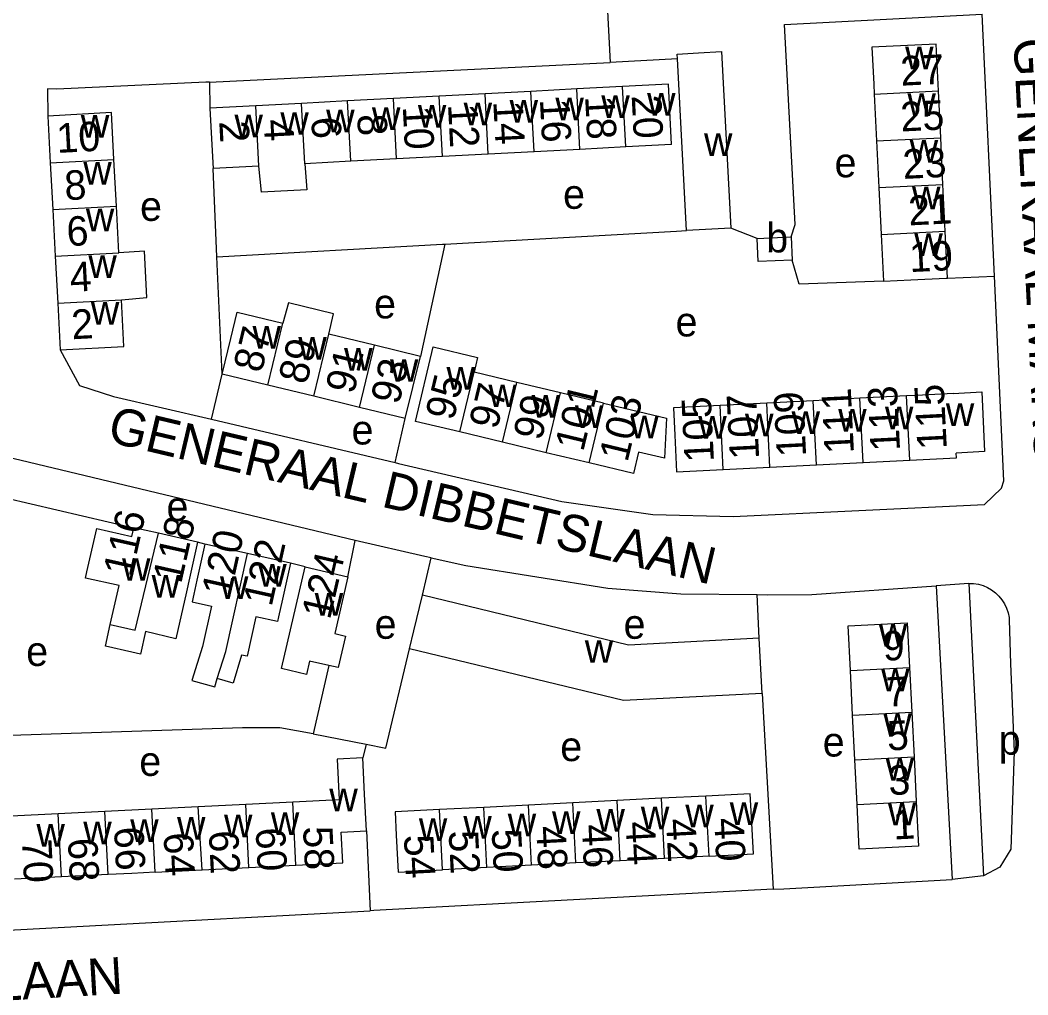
# Model space of a CAD drawing. Extents: x 159294 to 161936, y 384538 to 386517.
# Drawn here: x 161484.8 to 161621.7, y 385748.5 to 385880.9 of the extents above; entities that cross this region are included whole.
import ezdxf

# ---------------------------------------------------------------- set-up
doc = ezdxf.new("R2010")
doc.units = 0
for name, color, linetype in [('BLT_Basislijn', 7, 'Continuous'), ('BLT_Bebouwing', 7, 'Continuous'), ('BLT_Centroide', 7, 'Continuous'), ('BLT_Huisnummer', 7, 'Continuous'), ('BLT_Huisnummer_ tussenligend', 7, 'Continuous'), ('BLT_Onderverdeling_panden', 7, 'Continuous'), ('BLT_Straatnaam', 7, 'Continuous')]:
    doc.layers.add(name, color=color, linetype=linetype)

msp = doc.modelspace()

# ---------------------------------------------------------------- linework, layer by layer
at = {"layer": 'BLT_Basislijn'}
for p, q in [((161564.54, 385882.97), (161564.98, 385875.13)), ((161588.62, 385880.27), (161615.45, 385881.7)), ((161617.15, 385846.13), (161615.45, 385881.7)), ((161590.09, 385853.14), (161588.62, 385880.27)), ((161510.54, 385872.47), (161564.98, 385875.13)), ((161574.1, 385875.61), (161564.98, 385875.13)), ((161510.54, 385872.47), (161510.61, 385868.92)), ((161511.56, 385848.75), (161511.04, 385860.73)), ((161584.94, 385851.25), (161581.34, 385852.64)), ((161589.52, 385851.44), (161590.09, 385853.14)), ((161542.52, 385850.47), (161573.97, 385852.22)), ((161573.97, 385852.22), (161575.33, 385852.3)), ((161511.56, 385848.75), (161542.18, 385850.45)), ((161542.52, 385850.47), (161539.18, 385835.23)), ((161542.18, 385850.45), (161542.52, 385850.47)), ((161512.26, 385832.8), (161511.56, 385848.75)), ((161610.78, 385845.83), (161617.15, 385846.13)), ((161510.83, 385826.68), (161512.26, 385832.8)), ((161510.83, 385826.68), (161535.75, 385820.81)), ((161535.75, 385820.81), (161537.14, 385826.8)), ((161530.31, 385810.24), (161469, 385824.93)), ((161482.83, 385816.04), (161500.28, 385811.94)), ((161529.35, 385805.3), (161530.31, 385810.24)), ((161509.93, 385809.73), (161508.94, 385810)), ((161539.47, 385802.8), (161540.63, 385807.85)), ((161523.56, 385806.65), (161521.53, 385807.16)), ((161613.66, 385804.39), (161609.21, 385804.09)), ((161609.21, 385804.09), (161611.41, 385764.2)), ((161613.66, 385804.39), (161615.65, 385764.7)), ((161585.21, 385796.95), (161584.91, 385802.88)), ((161585.6, 385789.46), (161587.1, 385762.87)), ((161524.62, 385783.96), (161531.84, 385782.55)), ((161531.84, 385782.55), (161531.37, 385780.72)), ((161531.87, 385770.79), (161532.39, 385759.94)), ((161615.65, 385764.7), (161611.41, 385764.2))]:
    msp.add_line(p, q, dxfattribs=at)
for points in [[(161510.54, 385872.47), (161510.05, 385872.44), (161489.84, 385871.51), (161488.54, 385871.56), (161488.59, 385867.86)], [(161602.06, 385845.44), (161590.6, 385845.03), (161589.65, 385848.3)], [(161535.75, 385820.81), (161536.2, 385820.7), (161558.39, 385815.52), (161570.75, 385813.75), (161581.65, 385813.48), (161615.81, 385815.12), (161618.1, 385817.31), (161618.42, 385818.31), (161617.15, 385846.13)], [(161490.28, 385836.11), (161492.89, 385831.28), (161497.53, 385829.79), (161510.83, 385826.68)], [(161540.63, 385807.85), (161539.8, 385808.03), (161530.31, 385810.24)], [(161540.63, 385807.85), (161545.34, 385806.84), (161564.64, 385803.77), (161574.55, 385802.99), (161584.91, 385802.88)], [(161584.91, 385802.88), (161586.38, 385802.86), (161592.36, 385802.91), (161609.21, 385804.09)], [(161613.66, 385804.39), (161614.31, 385804.37), (161614.96, 385804.28), (161615.59, 385804.1), (161616.19, 385803.85), (161616.75, 385803.52), (161617.28, 385803.13), (161617.75, 385802.68), (161618.16, 385802.18), (161618.51, 385801.62), (161618.79, 385801.04), (161618.99, 385800.42), (161619.12, 385799.78), (161619.15, 385799.44)], [(161619.15, 385799.44), (161619.32, 385793.49), (161619.8, 385781.58), (161619.37, 385768.31)], [(161531.84, 385782.55), (161534.51, 385782.03), (161537.71, 385795.51)], [(161526.76, 385793.25), (161524.62, 385783.96)], [(161524.62, 385783.96), (161520.12, 385784.8), (161515.01, 385784.77), (161463.03, 385783.09)], [(161619.37, 385768.31), (161617.85, 385765.86), (161615.65, 385764.7)], [(161587.1, 385762.87), (161588.55, 385762.95), (161611.41, 385764.2)], [(161587.1, 385762.87), (161532.88, 385759.97), (161532.39, 385759.94)], [(161454.05, 385755.75), (161454.39, 385755.77), (161532.39, 385759.94)]]:
    msp.add_lwpolyline(points, dxfattribs=at)
at = {"layer": 'BLT_Bebouwing'}
for p, q in [((161575.33, 385852.3), (161574.1, 385875.61)), ((161566.65, 385871.85), (161560.42, 385871.53)), ((161541.74, 385870.55), (161535.52, 385870.22)), ((161547.97, 385870.88), (161541.74, 385870.55)), ((161554.19, 385871.2), (161547.97, 385870.88)), ((161560.42, 385871.53), (161554.19, 385871.2)), ((161600.8, 385870.84), (161601.12, 385864.49)), ((161609.84, 385864.92), (161609.52, 385871.27)), ((161516.84, 385869.25), (161510.61, 385868.92)), ((161523.06, 385869.57), (161516.84, 385869.25)), ((161529.29, 385869.9), (161523.06, 385869.57)), ((161535.52, 385870.22), (161529.29, 385869.9)), ((161488.59, 385867.86), (161488.92, 385861.51)), ((161610.15, 385858.57), (161609.84, 385864.92)), ((161567.07, 385863.66), (161560.85, 385863.33)), ((161573.3, 385863.98), (161567.07, 385863.66)), ((161601.12, 385864.49), (161601.43, 385858.14)), ((161542.17, 385862.36), (161535.94, 385862.03)), ((161548.4, 385862.68), (161542.17, 385862.36)), ((161554.62, 385863.01), (161548.4, 385862.68)), ((161560.85, 385863.33), (161554.62, 385863.01)), ((161488.92, 385861.51), (161489.26, 385855.16)), ((161497.92, 385855.62), (161497.58, 385861.97)), ((161517.27, 385861.05), (161511.04, 385860.73)), ((161529.72, 385861.71), (161523.49, 385861.38)), ((161535.94, 385862.03), (161529.72, 385861.71)), ((161601.43, 385858.14), (161601.74, 385851.79)), ((161610.46, 385852.22), (161610.15, 385858.57)), ((161498.26, 385849.27), (161497.92, 385855.62)), ((161489.26, 385855.16), (161489.6, 385848.81)), ((161581.34, 385852.64), (161575.33, 385852.3)), ((161584.94, 385851.25), (161589.52, 385851.44)), ((161589.52, 385851.44), (161589.65, 385848.3)), ((161601.74, 385851.79), (161602.06, 385845.44)), ((161610.78, 385845.83), (161610.46, 385852.22)), ((161489.6, 385848.81), (161489.94, 385842.46)), ((161489.94, 385842.46), (161490.28, 385836.11)), ((161532.96, 385836.74), (161526.74, 385838.24)), ((161539.18, 385835.23), (161532.96, 385836.74)), ((161537.14, 385826.8), (161539.18, 385835.23)), ((161518.48, 385831.3), (161512.26, 385832.8)), ((161552.3, 385831.69), (161546.48, 385833.08)), ((161524.7, 385829.8), (161518.48, 385831.3)), ((161558.22, 385830.27), (161552.3, 385831.69)), ((161530.92, 385828.3), (161524.7, 385829.8)), ((161564.04, 385828.88), (161558.22, 385830.27)), ((161598.88, 385829.54), (161592.54, 385829.21)), ((161605.21, 385829.86), (161598.88, 385829.54)), ((161537.14, 385826.8), (161530.92, 385828.3)), ((161586.21, 385828.88), (161579.88, 385828.55)), ((161544.53, 385824.96), (161538.52, 385826.4)), ((161550.36, 385823.57), (161544.53, 385824.96)), ((161556.27, 385822.15), (161550.36, 385823.57)), ((161562.1, 385820.76), (161556.27, 385822.15)), ((161599.31, 385820.81), (161605.65, 385821.13)), ((161580.31, 385819.86), (161586.65, 385820.18)), ((161586.65, 385820.18), (161592.98, 385820.49)), ((161592.98, 385820.49), (161599.31, 385820.81)), ((161503.62, 385811.2), (161500.28, 385811.94)), ((161508.94, 385810), (161503.62, 385811.2)), ((161515.73, 385808.45), (161509.93, 385809.73)), ((161521.53, 385807.16), (161515.73, 385808.45)), ((161523.56, 385806.65), (161529.35, 385805.3)), ((161597.88, 385786.52), (161597.57, 385792.58)), ((161605.61, 385792.99), (161605.92, 385786.92)), ((161605.92, 385786.92), (161606.22, 385780.86)), ((161598.18, 385780.46), (161597.88, 385786.52)), ((161598.49, 385774.39), (161598.18, 385780.46)), ((161606.22, 385780.86), (161606.53, 385774.8)), ((161521.85, 385774.69), (161515.48, 385774.37)), ((161559.87, 385774.61), (161553.85, 385774.3)), ((161565.9, 385774.91), (161559.87, 385774.61)), ((161571.93, 385775.22), (161565.9, 385774.91)), ((161577.96, 385775.53), (161571.93, 385775.22)), ((161502.7, 385773.73), (161496.36, 385773.42)), ((161509.03, 385774.05), (161502.7, 385773.73)), ((161515.48, 385774.37), (161509.03, 385774.05)), ((161547.82, 385773.99), (161541.79, 385773.68)), ((161553.85, 385774.3), (161547.82, 385773.99)), ((161490.01, 385773.1), (161483.64, 385772.78)), ((161560.29, 385766.44), (161554.26, 385766.14)), ((161566.32, 385766.75), (161560.29, 385766.44)), ((161572.35, 385767.06), (161566.32, 385766.75)), ((161578.38, 385767.37), (161572.35, 385767.06)), ((161503.17, 385765.18), (161509.54, 385765.5)), ((161509.54, 385765.5), (161515.91, 385765.82)), ((161515.91, 385765.82), (161522.27, 385766.14)), ((161548.23, 385765.83), (161542.21, 385765.52)), ((161554.26, 385766.14), (161548.23, 385765.83)), ((161490.44, 385764.55), (161484.07, 385764.23)), ((161496.81, 385764.86), (161490.44, 385764.55))]:
    msp.add_line(p, q, dxfattribs=at)
for points in [[(161609.52, 385871.27), (161609.21, 385877.62), (161600.49, 385877.19), (161600.74, 385872.2), (161600.8, 385870.84)], [(161574.1, 385875.61), (161574.06, 385876.26), (161576.95, 385876.43)], [(161576.95, 385876.43), (161580.07, 385876.6), (161581.34, 385852.64)], [(161573.3, 385863.98), (161572.87, 385872.18), (161566.65, 385871.85)], [(161497.58, 385861.97), (161497.24, 385868.32), (161488.59, 385867.86)], [(161510.61, 385868.92), (161510.87, 385863.93), (161511.04, 385860.73)], [(161523.49, 385861.38), (161523.78, 385857.83), (161517.59, 385857.51), (161517.27, 385861.05)], [(161589.65, 385848.3), (161585.07, 385848.11), (161584.94, 385851.25)], [(161498.6, 385842.92), (161502.04, 385843.2), (161501.71, 385849.49), (161498.26, 385849.27)], [(161602.06, 385845.44), (161605.79, 385845.62), (161610.59, 385845.86), (161610.78, 385845.83)], [(161490.28, 385836.11), (161498.94, 385836.57), (161498.6, 385842.92)], [(161526.74, 385838.24), (161527.41, 385841.01), (161521.28, 385842.49), (161520.52, 385839.74)], [(161512.26, 385832.8), (161513.44, 385837.67), (161514.3, 385841.24), (161520.52, 385839.74)], [(161538.52, 385826.4), (161540.94, 385836.5), (161546.95, 385835.06), (161546.48, 385833.08)], [(161611.54, 385830.19), (161606.55, 385829.93), (161605.21, 385829.86)], [(161611.54, 385830.19), (161615.44, 385830.43), (161615.81, 385822.29), (161611.95, 385822.09)], [(161564.04, 385828.88), (161572.61, 385826.83), (161572.33, 385821.39), (161568.81, 385822.24), (161568.11, 385819.32), (161562.1, 385820.76)], [(161579.88, 385828.55), (161573.55, 385828.22), (161573.73, 385824.54), (161573.98, 385819.54), (161580.31, 385819.86)], [(161592.54, 385829.21), (161586.21, 385828.88)], [(161605.65, 385821.13), (161611.98, 385821.45), (161611.95, 385822.09)], [(161497.08, 385798.81), (161498.27, 385804.1), (161493.72, 385805.11), (161493.9, 385805.95), (161495.23, 385811.85), (161500, 385810.78), (161500.28, 385811.94)], [(161508.94, 385810), (161507.85, 385805.13), (161507.43, 385803.25), (161506, 385796.88), (161501.87, 385797.87), (161501.19, 385794.8), (161500, 385795.07)], [(161509.93, 385809.73), (161508.85, 385804.85), (161508.42, 385802.92), (161508.19, 385801.91), (161510.81, 385801.33), (161509.6, 385795.84), (161508.14, 385791.2), (161511.26, 385790.35), (161511.6, 385791.51)], [(161521.53, 385807.16), (161520.45, 385802.28), (161519.91, 385799.85), (161519.77, 385799.22), (161516.85, 385799.86), (161515.66, 385794.5), (161514.9, 385794.67), (161513.75, 385790.86), (161511.6, 385791.51)], [(161526.76, 385793.25), (161524.15, 385793.85), (161523.74, 385792.05), (161520.35, 385792.84), (161523.56, 385806.65)], [(161529.35, 385805.3), (161527.56, 385797.58), (161529.02, 385797.24), (161528.02, 385792.96), (161526.76, 385793.25)], [(161537.71, 385795.51), (161538.29, 385797.94), (161539.47, 385802.8)], [(161585.21, 385796.95), (161567.46, 385796.03), (161539.47, 385802.8)], [(161500, 385795.07), (161496.42, 385795.87), (161497.08, 385798.81)], [(161597.57, 385792.58), (161597.27, 385798.65), (161605.31, 385799.05), (161605.61, 385792.99)], [(161585.6, 385789.46), (161585.47, 385791.95), (161585.21, 385796.95)], [(161585.6, 385789.46), (161566.76, 385788.48), (161537.71, 385795.51)], [(161531.37, 385780.72), (161527.89, 385780.55), (161528.17, 385775.01), (161521.85, 385774.69)], [(161531.87, 385770.79), (161531.62, 385775.78), (161531.37, 385780.72)], [(161578.38, 385767.37), (161584.4, 385767.68), (161584.15, 385772.67), (161583.99, 385775.84), (161577.96, 385775.53)], [(161606.53, 385774.8), (161606.83, 385768.73), (161598.79, 385768.33), (161598.49, 385774.39)], [(161496.36, 385773.42), (161490.01, 385773.1)], [(161541.79, 385773.68), (161535.76, 385773.37), (161535.92, 385770.2), (161536.18, 385765.21), (161542.21, 385765.52)], [(161522.27, 385766.14), (161528.64, 385766.46), (161528.43, 385770.61), (161531.87, 385770.79)], [(161503.17, 385765.18), (161500, 385765.02), (161496.81, 385764.86)]]:
    msp.add_lwpolyline(points, dxfattribs=at)
at = {"layer": 'BLT_Onderverdeling_panden'}
for p, q in [((161567.07, 385863.66), (161566.65, 385871.85)), ((161542.17, 385862.36), (161541.74, 385870.55)), ((161548.4, 385862.68), (161547.97, 385870.88)), ((161554.62, 385863.01), (161554.19, 385871.2)), ((161560.85, 385863.33), (161560.42, 385871.53)), ((161600.8, 385870.84), (161609.52, 385871.27)), ((161517.27, 385861.05), (161516.84, 385869.25)), ((161523.49, 385861.38), (161523.06, 385869.57)), ((161529.72, 385861.71), (161529.29, 385869.9)), ((161535.94, 385862.03), (161535.52, 385870.22)), ((161601.12, 385864.49), (161609.84, 385864.92)), ((161488.92, 385861.51), (161497.58, 385861.97)), ((161601.43, 385858.14), (161610.15, 385858.57)), ((161489.26, 385855.16), (161497.92, 385855.62)), ((161601.74, 385851.79), (161610.46, 385852.22)), ((161489.6, 385848.81), (161498.26, 385849.27)), ((161489.94, 385842.46), (161498.6, 385842.92)), ((161518.48, 385831.3), (161520.52, 385839.74)), ((161524.7, 385829.8), (161526.74, 385838.24)), ((161530.92, 385828.3), (161532.96, 385836.74)), ((161544.53, 385824.96), (161546.48, 385833.08)), ((161550.36, 385823.57), (161552.3, 385831.69)), ((161556.27, 385822.15), (161558.22, 385830.27)), ((161599.31, 385820.81), (161598.88, 385829.54)), ((161605.65, 385821.13), (161605.21, 385829.86)), ((161562.1, 385820.76), (161564.04, 385828.88)), ((161580.31, 385819.86), (161579.88, 385828.55)), ((161586.65, 385820.18), (161586.21, 385828.88)), ((161592.98, 385820.49), (161592.54, 385829.21)), ((161597.57, 385792.58), (161605.61, 385792.99)), ((161597.88, 385786.52), (161605.92, 385786.92)), ((161598.18, 385780.46), (161606.22, 385780.86)), ((161522.27, 385766.14), (161521.85, 385774.69)), ((161560.29, 385766.44), (161559.87, 385774.61)), ((161566.32, 385766.75), (161565.9, 385774.91)), ((161572.35, 385767.06), (161571.93, 385775.22)), ((161578.38, 385767.37), (161577.96, 385775.53)), ((161598.49, 385774.39), (161606.53, 385774.8)), ((161496.81, 385764.86), (161496.36, 385773.42)), ((161503.17, 385765.18), (161502.7, 385773.73)), ((161509.54, 385765.5), (161509.03, 385774.05)), ((161515.91, 385765.82), (161515.48, 385774.37)), ((161542.21, 385765.52), (161541.79, 385773.68)), ((161548.23, 385765.83), (161547.82, 385773.99)), ((161554.26, 385766.14), (161553.85, 385774.3)), ((161490.44, 385764.55), (161490.01, 385773.1))]:
    msp.add_line(p, q, dxfattribs=at)
for points in [[(161497.08, 385798.81), (161500.47, 385798.05), (161503.62, 385811.2)], [(161511.6, 385791.51), (161512.76, 385795.14), (161515.73, 385808.45)]]:
    msp.add_lwpolyline(points, dxfattribs=at)

# ---------------------------------------------------------------- texts
at = {"layer": 'BLT_Centroide'}
for s, p in [('w', (161605.01, 385874.22)), ('w', (161557.52, 385867.27)), ('w', (161563.75, 385867.59)), ('w', (161569.97, 385867.92)), ('w', (161605.32, 385867.88)), ('w', (161532.61, 385865.95)), ('w', (161538.84, 385866.3)), ('w', (161545.06, 385866.61)), ('w', (161551.3, 385866.95)), ('w', (161493.08, 385864.91)), ('w', (161513.94, 385864.98)), ('w', (161520.17, 385865.31)), ('w', (161526.39, 385865.64)), ('w', (161577.7, 385862.45)), ('w', (161605.63, 385861.53)), ('e', (161595.43, 385859.54)), ('w', (161493.42, 385858.56)), ('e', (161558.56, 385855.26)), ('w', (161605.95, 385855.19)), ('e', (161501.12, 385853.62)), ('w', (161493.76, 385852.22)), ('b', (161586.15, 385849.34)), ('w', (161606.26, 385848.84)), ('w', (161494.1, 385845.88)), ('e', (161532.9, 385840.38)), ('w', (161494.44, 385839.53)), ('e', (161573.84, 385837.93)), ('w', (161516.39, 385836.28)), ('w', (161522.61, 385834.78)), ('w', (161528.83, 385833.27)), ('w', (161535.05, 385831.77)), ('w', (161542.73, 385830.72)), ('w', (161548.42, 385828.33)), ('w', (161554.28, 385826.92)), ('w', (161560.16, 385825.52)), ('w', (161595.92, 385825.02)), ('w', (161602.27, 385825.34)), ('w', (161610.54, 385825.78)), ('w', (161567.68, 385824.09)), ('w', (161576.92, 385824.05)), ('w', (161583.27, 385824.36)), ('w', (161589.59, 385824.69)), ('e', (161529.84, 385823.26)), ('e', (161504.71, 385812.86)), ('w', (161498.67, 385804.75)), ('w', (161517.16, 385803.95)), ('w', (161502.69, 385802.48)), ('w', (161511.97, 385802.3)), ('w', (161524.84, 385800.02)), ('e', (161532.98, 385796.88)), ('e', (161566.78, 385796.88)), ('w', (161601.44, 385795.81)), ('w', (161561.51, 385793.62)), ('e', (161485.66, 385793.19)), ('w', (161601.75, 385789.75)), ('w', (161602.05, 385783.69)), ('p', (161617.72, 385781.14)), ('e', (161558.18, 385780.27)), ('e', (161593.82, 385780.89)), ('e', (161501.02, 385778.26)), ('w', (161602.36, 385777.62)), ('w', (161526.82, 385773.44)), ('w', (161581.19, 385771.59)), ('w', (161602.66, 385771.56)), ('w', (161518.88, 385770.25)), ('w', (161557.06, 385770.38)), ('w', (161563.09, 385770.69)), ('w', (161569.12, 385771)), ('w', (161575.16, 385771.3)), ('w', (161493.41, 385768.98)), ('w', (161499.78, 385769.3)), ('w', (161506.14, 385769.62)), ('w', (161512.52, 385769.94)), ('w', (161538.98, 385769.44)), ('w', (161545.02, 385769.75)), ('w', (161551.05, 385770.06)), ('w', (161487.05, 385768.66))]:
    msp.add_text(s, height=4, dxfattribs=at).set_placement(p)
at = {"layer": 'BLT_Huisnummer'}
for s, rotation, p in [('27', 2.8206, (161604.46, 385871.97)), ('20', 272.9923, (161567.87, 385870.63)), ('14', 272.9923, (161549.08, 385869.83)), ('10', 272.9923, (161536.79, 385869.14)), ('10', 3.0621, (161489.87, 385862.84)), ('2', 272.9923, (161511.87, 385867.12)), ('6', 272.9923, (161524.36, 385867.65)), ('23', 2.8206, (161604.76, 385859.31)), ('6', 3.0621, (161491.24, 385850.18)), ('19', 2.8206, (161605.66, 385846.66)), ('2', 3.0621, (161491.89, 385837.54)), ('87', 76.4265, (161517.61, 385832.86)), ('93', 76.4265, (161536.27, 385828.55)), ('95', 76.4265, (161543.69, 385826.38)), ('115', 92.8544, (161610.68, 385822.65)), ('99', 76.4265, (161555.62, 385823.66)), ('103', 76.4265, (161567.3, 385820.75)), ('105', 92.8544, (161579.06, 385820.94)), ('109', 92.8544, (161591.58, 385821.65)), ('116', 77.3633, (161499.96, 385805.13)), ('118', 77.3633, (161506.7, 385804.25)), ('120', 77.519, (161513.33, 385802.41)), ('122', 77.519, (161518.98, 385801.14)), ('124', 76.9464, (161526.9, 385799.37)), ('9', 2.8837, (161602.06, 385793.88)), ('5', 2.877, (161602.62, 385781.7)), ('1', 2.8834, (161603.47, 385769.62)), ('44', 272.9391, (161567.04, 385772)), ('40', 272.9391, (161579.07, 385772.49)), ('66', 272.8674, (161497.58, 385771.27)), ('62', 272.8674, (161510.45, 385770.77)), ('58', 272.8674, (161523.24, 385771.35)), ('48', 272.9391, (161554.9, 385771.38)), ('70', 272.8674, (161485.08, 385769.59)), ('54', 272.9391, (161536.94, 385770.2))]:
    msp.add_text(s, height=4, rotation=rotation, dxfattribs=at).set_placement(p)
at = {"layer": 'BLT_Huisnummer_ tussenligend'}
for s, rotation, p in [('12', 272.9923, (161542.93, 385869.42)), ('16', 272.9923, (161555.41, 385870.12)), ('18', 272.9923, (161561.55, 385870.51)), ('25', 2.8206, (161604.46, 385865.75)), ('8', 272.9923, (161530.6, 385868.04)), ('4', 272.9923, (161517.91, 385867.33)), ('8', 3.0621, (161490.95, 385856.42)), ('21', 2.8206, (161605.53, 385853)), ('4', 3.0621, (161491.67, 385843.97)), ('89', 76.4265, (161523.74, 385831.29)), ('91', 76.4265, (161530.14, 385829.98)), ('97', 76.4265, (161549.62, 385825.18)), ('101', 76.4265, (161561.29, 385822.18)), ('111', 92.8544, (161598.07, 385822.09)), ('113', 92.8544, (161604.33, 385822.43)), ('107', 92.8544, (161585.2, 385821.32)), ('7', 2.877, (161602.51, 385787.64)), ('3', 2.8834, (161602.82, 385775.64)), ('42', 272.9391, (161572.54, 385772.38)), ('60', 272.8674, (161516.81, 385771.16)), ('52', 272.9391, (161543.02, 385770.78)), ('50', 272.9391, (161548.86, 385770.99)), ('46', 272.9391, (161561.1, 385771.6)), ('68', 272.8674, (161491.31, 385769.74)), ('64', 272.8674, (161504.31, 385770.49))]:
    msp.add_text(s, height=4, rotation=rotation, dxfattribs=at).set_placement(p)
at = {"layer": 'BLT_Straatnaam'}
for s, rotation, p in [('GENERAAL MARSHALLWEG', 272.8724, (161619.72, 385878.35)), ('GENERAAL DIBBETSLAAN', 346.6653, (161496.52, 385823.68)), ('GENERAAL PATTONLAAN', 3.407, (161416.2, 385743.78))]:
    msp.add_text(s, height=5, rotation=rotation, dxfattribs=at).set_placement(p)

doc.saveas('drawing.dxf')
